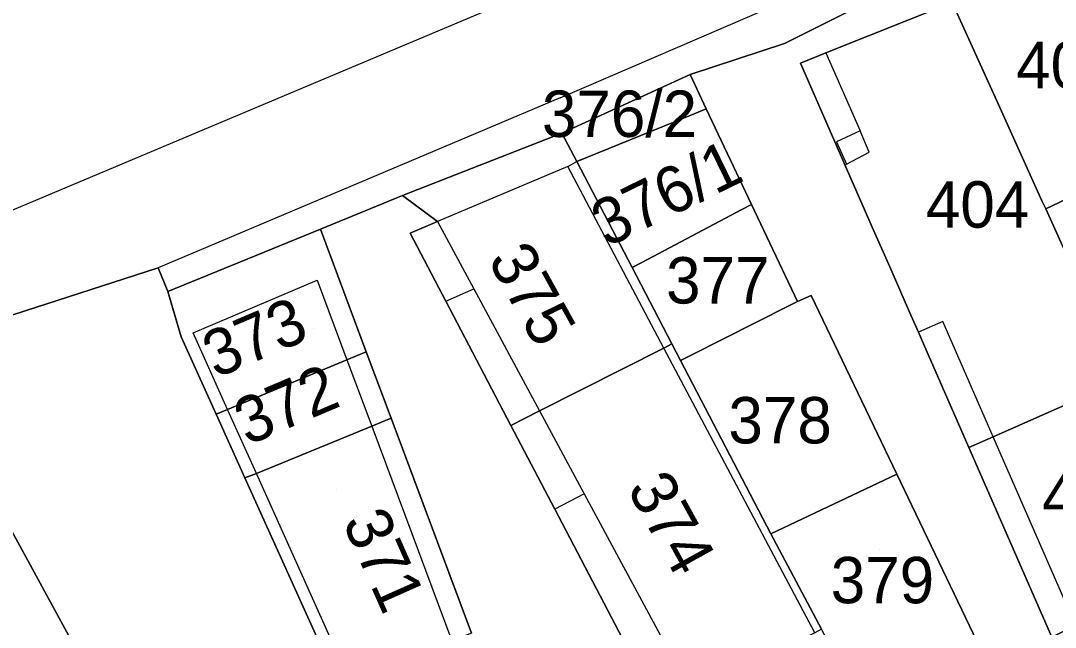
# Model space of a CAD drawing. Extents: x -263943 to -261149, y -1236934 to -1230686.
# Drawn here: x -262870.53 to -262825.9, y -1235527.09 to -1235500.95 of the extents above; entities that cross this region are included whole.
import ezdxf

# ---------------------------------------------------------------- set-up
doc = ezdxf.new("R2010")
doc.units = 0
for name, color, linetype in [('body_kn', 7, 'Continuous'), ('kladpar_druhypozemkov', 7, 'Continuous'), ('kladpar_hranice', 7, 'Continuous'), ('kladpar_parcelnecisla', 7, 'Continuous'), ('kladpar_plochy', 7, 'Continuous'), ('zappar_hrandruhpozemk', 7, 'Continuous')]:
    doc.layers.add(name, color=color, linetype=linetype)

msp = doc.modelspace()

# ---------------------------------------------------------------- linework, layer by layer
at = {"layer": 'body_kn'}
for p, q in [((-262837.57, -1235501.93), (-262837.57, -1235501.93)), ((-262835.79, -1235502.34), (-262835.79, -1235502.34)), ((-262835.79, -1235502.34), (-262835.79, -1235502.34)), ((-262836.89, -1235502.78), (-262836.89, -1235502.78)), ((-262841.65, -1235503.27), (-262841.65, -1235503.27)), ((-262847.25, -1235504.27), (-262847.25, -1235504.27)), ((-262828.42, -1235504.4), (-262828.42, -1235504.4)), ((-262841.48, -1235504.97), (-262841.48, -1235504.97)), ((-262840.95, -1235504.75), (-262840.95, -1235504.75)), ((-262847.18, -1235505.8), (-262847.18, -1235505.8)), ((-262847.18, -1235505.8), (-262847.18, -1235505.8)), ((-262834.32, -1235505.7), (-262834.32, -1235505.7)), ((-262834.32, -1235505.7), (-262834.32, -1235505.7)), ((-262835.34, -1235506.17), (-262835.34, -1235506.17)), ((-262846.07, -1235506.83), (-262846.07, -1235506.83)), ((-262833.92, -1235506.62), (-262833.92, -1235506.62)), ((-262833.92, -1235506.62), (-262833.92, -1235506.62)), ((-262846.93, -1235507.24), (-262846.93, -1235507.24)), ((-262846.93, -1235507.24), (-262846.93, -1235507.24)), ((-262846.54, -1235507.02), (-262846.54, -1235507.02)), ((-262834.96, -1235507.19), (-262834.96, -1235507.19)), ((-262834.96, -1235507.19), (-262834.96, -1235507.19)), ((-262834.9, -1235507.13), (-262834.9, -1235507.13)), ((-262854.06, -1235508.49), (-262854.06, -1235508.49)), ((-262839, -1235508.87), (-262839, -1235508.87)), ((-262826.46, -1235508.74), (-262826.46, -1235508.74)), ((-262826.31, -1235509.06), (-262826.31, -1235509.06)), ((-262839.42, -1235509.09), (-262839.42, -1235509.09)), ((-262857.6, -1235509.93), (-262857.6, -1235509.93)), ((-262852.54, -1235509.6), (-262852.54, -1235509.6)), ((-262853.73, -1235510.11), (-262853.73, -1235510.11)), ((-262833.74, -1235509.98), (-262833.74, -1235509.98)), ((-262864.6, -1235511.6), (-262864.6, -1235511.6)), ((-262844.15, -1235511.59), (-262844.15, -1235511.59)), ((-262844.15, -1235511.59), (-262844.15, -1235511.59)), ((-262843.73, -1235511.37), (-262843.73, -1235511.37)), ((-262833.04, -1235511.56), (-262833.04, -1235511.56)), ((-262857.73, -1235512.13), (-262857.73, -1235512.13)), ((-262864.18, -1235512.62), (-262864.18, -1235512.62)), ((-262850.98, -1235512.5), (-262850.98, -1235512.5)), ((-262852.19, -1235513.04), (-262852.19, -1235513.04)), ((-262852.19, -1235513.04), (-262852.19, -1235513.04)), ((-262837.02, -1235513.05), (-262837.02, -1235513.05)), ((-262836.42, -1235512.8), (-262836.42, -1235512.8)), ((-262837.36, -1235513.22), (-262837.36, -1235513.22)), ((-262832.13, -1235513.64), (-262832.13, -1235513.64)), ((-262830.74, -1235513.92), (-262830.74, -1235513.92)), ((-262863.09, -1235514.4), (-262863.09, -1235514.4)), ((-262831.8, -1235514.37), (-262831.8, -1235514.37)), ((-262830.54, -1235514.37), (-262830.54, -1235514.37)), ((-262863.6, -1235514.57), (-262863.6, -1235514.57)), ((-262842.43, -1235514.88), (-262842.43, -1235514.88)), ((-262842.43, -1235514.88), (-262842.43, -1235514.88)), ((-262831.58, -1235514.88), (-262831.58, -1235514.88)), ((-262855.62, -1235515.22), (-262855.62, -1235515.22)), ((-262842.78, -1235515.06), (-262842.78, -1235515.06)), ((-262842.78, -1235515.06), (-262842.78, -1235515.06)), ((-262856.45, -1235515.56), (-262856.45, -1235515.56)), ((-262856.45, -1235515.56), (-262856.45, -1235515.56)), ((-262842.06, -1235515.59), (-262842.06, -1235515.59)), ((-262842.06, -1235515.59), (-262842.06, -1235515.59)), ((-262841.66, -1235515.39), (-262841.66, -1235515.39)), ((-262862.09, -1235517.91), (-262862.09, -1235517.91)), ((-262861.6, -1235517.71), (-262861.6, -1235517.71)), ((-262861.6, -1235517.71), (-262861.6, -1235517.71)), ((-262848.14, -1235517.77), (-262848.14, -1235517.77)), ((-262848.14, -1235517.77), (-262848.14, -1235517.77)), ((-262855.38, -1235518.42), (-262855.38, -1235518.42)), ((-262855.38, -1235518.42), (-262855.38, -1235518.42)), ((-262854.55, -1235518.08), (-262854.55, -1235518.08)), ((-262849.38, -1235518.4), (-262849.38, -1235518.4)), ((-262828.57, -1235518.88), (-262828.57, -1235518.88)), ((-262828.57, -1235518.88), (-262828.57, -1235518.88)), ((-262829.62, -1235519.34), (-262829.62, -1235519.34)), ((-262860.85, -1235520.66), (-262860.85, -1235520.66)), ((-262860.36, -1235520.46), (-262860.36, -1235520.46)), ((-262860.36, -1235520.46), (-262860.36, -1235520.46)), ((-262832.73, -1235520.49), (-262832.73, -1235520.49)), ((-262846.22, -1235521.34), (-262846.22, -1235521.34)), ((-262846.22, -1235521.34), (-262846.22, -1235521.34)), ((-262847.49, -1235522), (-262847.49, -1235522)), ((-262838.16, -1235523.06), (-262838.16, -1235523.06)), ((-262838.16, -1235523.06), (-262838.16, -1235523.06))]:
    msp.add_line(p, q, dxfattribs=at)
at = {"layer": 'kladpar_druhypozemkov'}
for p, q in [((-262842.92, -1235504.52), (-262842.92, -1235504.52)), ((-262843.1, -1235507.56), (-262843.1, -1235507.56)), ((-262829.4, -1235508.16), (-262829.4, -1235508.16)), ((-262847.73, -1235511.31), (-262847.73, -1235511.31)), ((-262840.54, -1235511.39), (-262840.54, -1235511.39)), ((-262857.88, -1235514.23), (-262857.88, -1235514.23)), ((-262837.87, -1235517.14), (-262837.87, -1235517.14)), ((-262856.63, -1235517.63), (-262856.63, -1235517.63)), ((-262856.89, -1235521.14), (-262856.89, -1235521.14)), ((-262841.53, -1235522.51), (-262841.53, -1235522.51)), ((-262833.48, -1235523.76), (-262833.48, -1235523.76))]:
    msp.add_line(p, q, dxfattribs=at)
at = {"layer": 'kladpar_hranice'}
for points in [[(-262819.84, -1235505.98), (-262820.36, -1235506.23), (-262821.01, -1235506.54), (-262826.31, -1235509.06), (-262826.46, -1235508.74), (-262828.42, -1235504.4), (-262830.34, -1235500.17), (-262830.49, -1235499.84), (-262831.03, -1235498.65), (-262825.17, -1235495.71), (-262821.26, -1235504.26), (-262820.85, -1235504.02), (-262819.84, -1235505.98)], [(-262831.03, -1235498.65), (-262837.57, -1235501.93), (-262841.65, -1235503.27), (-262847.18, -1235505.8), (-262854.06, -1235508.49), (-262857.6, -1235509.93), (-262864.18, -1235512.62), (-262864.6, -1235511.6), (-262875.23, -1235515.04)], [(-262799.94, -1235584.13), (-262802.05, -1235579.51), (-262804.14, -1235574.94), (-262807.52, -1235567.56), (-262817.64, -1235550.8), (-262820.68, -1235545.05), (-262823.62, -1235539.49), (-262826.64, -1235533.19), (-262828.77, -1235528.74), (-262832.73, -1235520.49), (-262836.42, -1235512.8), (-262837.02, -1235513.05), (-262839, -1235508.87), (-262840.95, -1235504.75), (-262841.65, -1235503.27), (-262837.57, -1235501.93), (-262831.03, -1235498.65)], [(-262830.34, -1235500.17), (-262835.79, -1235502.34), (-262836.89, -1235502.78), (-262834.96, -1235507.19), (-262833.74, -1235509.98), (-262833.04, -1235511.56), (-262832.13, -1235513.64), (-262831.8, -1235514.37), (-262831.58, -1235514.88), (-262829.62, -1235519.34), (-262826.04, -1235527.52), (-262825.02, -1235527.01), (-262822.86, -1235531.54), (-262819.76, -1235538.02), (-262817.08, -1235543.62), (-262814.41, -1235549.2), (-262810.78, -1235555.75)], [(-262830.34, -1235500.17), (-262828.42, -1235504.4), (-262826.46, -1235508.74), (-262826.31, -1235509.06), (-262824.26, -1235513.59), (-262822.98, -1235516.41), (-262828.57, -1235518.88), (-262829.62, -1235519.34), (-262831.58, -1235514.88), (-262831.8, -1235514.37), (-262832.13, -1235513.64), (-262833.04, -1235511.56), (-262833.74, -1235509.98), (-262834.96, -1235507.19), (-262836.89, -1235502.78), (-262835.79, -1235502.34), (-262830.34, -1235500.17)], [(-262847.18, -1235505.8), (-262841.65, -1235503.27), (-262840.95, -1235504.75), (-262841.48, -1235504.97), (-262846.07, -1235506.83), (-262846.54, -1235507.02), (-262847.18, -1235505.8)], [(-262844.15, -1235511.59), (-262846.54, -1235507.02), (-262846.07, -1235506.83), (-262841.48, -1235504.97), (-262840.95, -1235504.75), (-262839, -1235508.87), (-262839.42, -1235509.09), (-262843.73, -1235511.37), (-262844.15, -1235511.59)], [(-262842.43, -1235514.88), (-262842.78, -1235515.06), (-262848.14, -1235517.77), (-262849.38, -1235518.4), (-262852.19, -1235513.04), (-262853.73, -1235510.11), (-262852.54, -1235509.6), (-262854.06, -1235508.49), (-262847.18, -1235505.8), (-262846.54, -1235507.02), (-262844.15, -1235511.59), (-262842.43, -1235514.88)], [(-262819.01, -1235510.96), (-262824.26, -1235513.59), (-262826.31, -1235509.06), (-262821.01, -1235506.54), (-262820.36, -1235506.23), (-262818.35, -1235510.62), (-262819.01, -1235510.96)], [(-262851.08, -1235527.35), (-262854.55, -1235518.08), (-262855.62, -1235515.22), (-262857.6, -1235509.93), (-262854.06, -1235508.49), (-262852.54, -1235509.6), (-262853.73, -1235510.11), (-262852.19, -1235513.04), (-262849.38, -1235518.4), (-262847.49, -1235522), (-262842.92, -1235530.71)], [(-262842.06, -1235515.59), (-262842.43, -1235514.88), (-262844.15, -1235511.59), (-262843.73, -1235511.37), (-262839.42, -1235509.09), (-262839, -1235508.87), (-262837.02, -1235513.05), (-262837.36, -1235513.22), (-262841.66, -1235515.39), (-262842.06, -1235515.59)], [(-262861.6, -1235517.71), (-262862.09, -1235517.91), (-262863.6, -1235514.57), (-262864.18, -1235512.62), (-262857.6, -1235509.93), (-262855.62, -1235515.22), (-262856.45, -1235515.56), (-262861.6, -1235517.71)], [(-262875.23, -1235515.04), (-262864.6, -1235511.6), (-262864.18, -1235512.62), (-262863.6, -1235514.57), (-262862.09, -1235517.91), (-262860.85, -1235520.66), (-262856.72, -1235529.81), (-262851.77, -1235540.78), (-262845.31, -1235555.09), (-262839.58, -1235565.52), (-262837.34, -1235569.58), (-262834.81, -1235574.17), (-262829.9, -1235583.1), (-262829.56, -1235582.85), (-262826.95, -1235587.1), (-262821.46, -1235596.03), (-262818.34, -1235601.22), (-262810.4, -1235614.14), (-262809.89, -1235613.81), (-262808.03, -1235616.78), (-262795.62, -1235636.77), (-262795.19, -1235636.51), (-262783.03, -1235655.9)], [(-262842.06, -1235515.59), (-262841.66, -1235515.39), (-262837.36, -1235513.22), (-262837.02, -1235513.05), (-262836.42, -1235512.8), (-262832.73, -1235520.49), (-262838.16, -1235523.06), (-262842.06, -1235515.59)], [(-262867.39, -1235529.41), (-262873.06, -1235532.33), (-262873.81, -1235532.72), (-262880.68, -1235519.95), (-262879.89, -1235519.56), (-262881.18, -1235517.14), (-262875.31, -1235514.87), (-262875.23, -1235515.04), (-262874.28, -1235516.78), (-262867.39, -1235529.41)], [(-262838.16, -1235523.06), (-262835.98, -1235527.18), (-262836.27, -1235527.33), (-262841.55, -1235530.01), (-262842.92, -1235530.71), (-262847.49, -1235522), (-262849.38, -1235518.4), (-262848.14, -1235517.77), (-262842.78, -1235515.06), (-262842.43, -1235514.88), (-262842.06, -1235515.59), (-262838.16, -1235523.06)], [(-262804.87, -1235637.59), (-262810.68, -1235627.46), (-262814.08, -1235621.52), (-262824.63, -1235603.83), (-262827.5, -1235598.98), (-262834, -1235588.1), (-262836.87, -1235583.5), (-262844.21, -1235571.68), (-262844.89, -1235570.42), (-262846.71, -1235567.07), (-262848.19, -1235564.34), (-262851.61, -1235558.04), (-262854.83, -1235552.12), (-262857.42, -1235547.44), (-262863.51, -1235536.43), (-262867.39, -1235529.41), (-262874.28, -1235516.78), (-262875.23, -1235515.04)], [(-262855.38, -1235518.42), (-262860.36, -1235520.46), (-262860.85, -1235520.66), (-262862.09, -1235517.91), (-262861.6, -1235517.71), (-262856.45, -1235515.56), (-262855.62, -1235515.22), (-262854.55, -1235518.08), (-262855.38, -1235518.42)], [(-262819.29, -1235524.68), (-262825.02, -1235527.01), (-262826.04, -1235527.52), (-262829.62, -1235519.34), (-262828.57, -1235518.88), (-262822.98, -1235516.41), (-262822.1, -1235518.36), (-262818.94, -1235524.54), (-262819.29, -1235524.68)], [(-262851.93, -1235527.68), (-262856.25, -1235529.6), (-262856.72, -1235529.81), (-262860.85, -1235520.66), (-262860.36, -1235520.46), (-262855.38, -1235518.42), (-262854.55, -1235518.08), (-262851.08, -1235527.35), (-262851.93, -1235527.68)], [(-262835.98, -1235527.18), (-262838.16, -1235523.06), (-262832.73, -1235520.49), (-262828.77, -1235528.74), (-262833.92, -1235531.09), (-262835.98, -1235527.18)]]:
    msp.add_lwpolyline(points, dxfattribs=at)
at = {"layer": 'kladpar_plochy'}
for p, q in [((-262831.03, -1235498.65), (-262837.57, -1235501.93)), ((-262837.57, -1235501.93), (-262841.65, -1235503.27)), ((-262841.65, -1235503.27), (-262847.18, -1235505.8)), ((-262847.18, -1235505.8), (-262854.06, -1235508.49)), ((-262854.06, -1235508.49), (-262857.6, -1235509.93)), ((-262857.6, -1235509.93), (-262864.18, -1235512.62)), ((-262864.6, -1235511.6), (-262875.23, -1235515.04)), ((-262864.18, -1235512.62), (-262864.6, -1235511.6))]:
    msp.add_line(p, q, dxfattribs=at)
for points in [[(-262819.84, -1235505.98), (-262820.36, -1235506.23), (-262821.01, -1235506.54), (-262826.31, -1235509.06), (-262826.46, -1235508.74), (-262828.42, -1235504.4), (-262830.34, -1235500.17), (-262830.49, -1235499.84), (-262831.03, -1235498.65), (-262825.17, -1235495.71), (-262821.26, -1235504.26), (-262820.85, -1235504.02)], [(-262830.34, -1235500.17), (-262828.42, -1235504.4), (-262826.46, -1235508.74), (-262826.31, -1235509.06), (-262824.26, -1235513.59), (-262822.98, -1235516.41), (-262828.57, -1235518.88), (-262829.62, -1235519.34), (-262831.58, -1235514.88), (-262831.8, -1235514.37), (-262832.13, -1235513.64), (-262833.04, -1235511.56), (-262833.74, -1235509.98), (-262834.96, -1235507.19), (-262836.89, -1235502.78), (-262835.79, -1235502.34)], [(-262847.18, -1235505.8), (-262841.65, -1235503.27), (-262840.95, -1235504.75), (-262841.48, -1235504.97), (-262846.07, -1235506.83), (-262846.54, -1235507.02)], [(-262844.15, -1235511.59), (-262846.54, -1235507.02), (-262846.07, -1235506.83), (-262841.48, -1235504.97), (-262840.95, -1235504.75), (-262839, -1235508.87), (-262839.42, -1235509.09), (-262843.73, -1235511.37)], [(-262842.43, -1235514.88), (-262842.78, -1235515.06), (-262848.14, -1235517.77), (-262849.38, -1235518.4), (-262852.19, -1235513.04), (-262853.73, -1235510.11), (-262852.54, -1235509.6), (-262854.06, -1235508.49), (-262847.18, -1235505.8), (-262846.54, -1235507.02), (-262844.15, -1235511.59)], [(-262819.01, -1235510.96), (-262824.26, -1235513.59), (-262826.31, -1235509.06), (-262821.01, -1235506.54), (-262820.36, -1235506.23), (-262818.35, -1235510.62)], [(-262842.06, -1235515.59), (-262842.43, -1235514.88), (-262844.15, -1235511.59), (-262843.73, -1235511.37), (-262839.42, -1235509.09), (-262839, -1235508.87), (-262837.02, -1235513.05), (-262837.36, -1235513.22), (-262841.66, -1235515.39)], [(-262861.6, -1235517.71), (-262862.09, -1235517.91), (-262863.6, -1235514.57), (-262864.18, -1235512.62), (-262857.6, -1235509.93), (-262855.62, -1235515.22), (-262856.45, -1235515.56)], [(-262842.06, -1235515.59), (-262841.66, -1235515.39), (-262837.36, -1235513.22), (-262837.02, -1235513.05), (-262836.42, -1235512.8), (-262832.73, -1235520.49), (-262838.16, -1235523.06)], [(-262867.39, -1235529.41), (-262873.06, -1235532.33), (-262873.81, -1235532.72), (-262880.68, -1235519.95), (-262879.89, -1235519.56), (-262881.18, -1235517.14), (-262875.31, -1235514.87), (-262875.23, -1235515.04), (-262874.28, -1235516.78)], [(-262838.16, -1235523.06), (-262835.98, -1235527.18), (-262836.27, -1235527.33), (-262841.55, -1235530.01), (-262842.92, -1235530.71), (-262847.49, -1235522), (-262849.38, -1235518.4), (-262848.14, -1235517.77), (-262842.78, -1235515.06), (-262842.43, -1235514.88), (-262842.06, -1235515.59)], [(-262855.38, -1235518.42), (-262860.36, -1235520.46), (-262860.85, -1235520.66), (-262862.09, -1235517.91), (-262861.6, -1235517.71), (-262856.45, -1235515.56), (-262855.62, -1235515.22), (-262854.55, -1235518.08)], [(-262819.29, -1235524.68), (-262825.02, -1235527.01), (-262826.04, -1235527.52), (-262829.62, -1235519.34), (-262828.57, -1235518.88), (-262822.98, -1235516.41), (-262822.1, -1235518.36), (-262818.94, -1235524.54)], [(-262851.93, -1235527.68), (-262856.25, -1235529.6), (-262856.72, -1235529.81), (-262860.85, -1235520.66), (-262860.36, -1235520.46), (-262855.38, -1235518.42), (-262854.55, -1235518.08), (-262851.08, -1235527.35)], [(-262835.98, -1235527.18), (-262838.16, -1235523.06), (-262832.73, -1235520.49), (-262828.77, -1235528.74), (-262833.92, -1235531.09)]]:
    msp.add_lwpolyline(points, close=True, dxfattribs=at)
for points in [[(-262799.94, -1235584.13), (-262802.05, -1235579.51), (-262804.14, -1235574.94), (-262807.52, -1235567.56), (-262817.64, -1235550.8), (-262820.68, -1235545.05), (-262823.62, -1235539.49), (-262826.64, -1235533.19), (-262828.77, -1235528.74), (-262832.73, -1235520.49), (-262836.42, -1235512.8), (-262837.02, -1235513.05), (-262839, -1235508.87), (-262840.95, -1235504.75), (-262841.65, -1235503.27), (-262837.57, -1235501.93), (-262831.03, -1235498.65)], [(-262830.34, -1235500.17), (-262835.79, -1235502.34), (-262836.89, -1235502.78), (-262834.96, -1235507.19), (-262833.74, -1235509.98), (-262833.04, -1235511.56), (-262832.13, -1235513.64), (-262831.8, -1235514.37), (-262831.58, -1235514.88), (-262829.62, -1235519.34), (-262826.04, -1235527.52), (-262825.02, -1235527.01), (-262822.86, -1235531.54), (-262819.76, -1235538.02), (-262817.08, -1235543.62), (-262814.41, -1235549.2), (-262810.78, -1235555.75), (-262808.31, -1235560.01), (-262804.85, -1235565.99), (-262800.74, -1235573.1), (-262793.63, -1235581.69), (-262796.89, -1235583.74)], [(-262851.08, -1235527.35), (-262854.55, -1235518.08), (-262855.62, -1235515.22), (-262857.6, -1235509.93), (-262854.06, -1235508.49), (-262852.54, -1235509.6), (-262853.73, -1235510.11), (-262852.19, -1235513.04), (-262849.38, -1235518.4), (-262847.49, -1235522), (-262842.92, -1235530.71)], [(-262875.23, -1235515.04), (-262864.6, -1235511.6), (-262864.18, -1235512.62), (-262863.6, -1235514.57), (-262862.09, -1235517.91), (-262860.85, -1235520.66), (-262856.72, -1235529.81), (-262851.77, -1235540.78), (-262845.31, -1235555.09), (-262839.58, -1235565.52), (-262837.34, -1235569.58), (-262834.81, -1235574.17), (-262829.9, -1235583.1), (-262829.56, -1235582.85), (-262826.95, -1235587.1), (-262821.46, -1235596.03), (-262818.34, -1235601.22), (-262810.4, -1235614.14), (-262809.89, -1235613.81), (-262808.03, -1235616.78), (-262795.62, -1235636.77)], [(-262804.87, -1235637.59), (-262810.68, -1235627.46), (-262814.08, -1235621.52), (-262824.63, -1235603.83), (-262827.5, -1235598.98), (-262834, -1235588.1), (-262836.87, -1235583.5), (-262844.21, -1235571.68), (-262844.89, -1235570.42), (-262846.71, -1235567.07), (-262848.19, -1235564.34), (-262851.61, -1235558.04), (-262854.83, -1235552.12), (-262857.42, -1235547.44), (-262863.51, -1235536.43), (-262867.39, -1235529.41), (-262874.28, -1235516.78)]]:
    msp.add_lwpolyline(points, dxfattribs=at)
at = {"layer": 'zappar_hrandruhpozemk'}
for p, q in [((-262841.14, -1235496.6), (-262901.32, -1235521.91)), ((-262847.25, -1235504.27), (-262836.89, -1235499.81)), ((-262835.79, -1235502.34), (-262834.32, -1235505.7)), ((-262847.25, -1235504.27), (-262864.6, -1235511.6)), ((-262834.32, -1235505.7), (-262835.34, -1235506.17)), ((-262833.92, -1235506.62), (-262834.32, -1235505.7)), ((-262846.93, -1235507.24), (-262846.54, -1235507.02)), ((-262834.96, -1235507.19), (-262834.9, -1235507.13)), ((-262863.09, -1235514.4), (-262857.73, -1235512.13)), ((-262857.73, -1235512.13), (-262856.45, -1235515.56)), ((-262852.19, -1235513.04), (-262850.98, -1235512.5)), ((-262861.6, -1235517.71), (-262863.09, -1235514.4)), ((-262828.57, -1235518.88), (-262830.54, -1235514.37)), ((-262836.27, -1235527.33), (-262842.78, -1235515.06)), ((-262856.45, -1235515.56), (-262855.38, -1235518.42)), ((-262860.36, -1235520.46), (-262861.6, -1235517.71)), ((-262855.38, -1235518.42), (-262851.93, -1235527.68)), ((-262825.02, -1235527.01), (-262828.57, -1235518.88)), ((-262856.25, -1235529.6), (-262860.36, -1235520.46)), ((-262846.22, -1235521.34), (-262847.49, -1235522))]:
    msp.add_line(p, q, dxfattribs=at)
for points in [[(-262835.34, -1235506.17), (-262834.9, -1235507.13), (-262833.92, -1235506.62)], [(-262842.78, -1235515.06), (-262846.93, -1235507.24), (-262852.54, -1235509.6), (-262850.98, -1235512.5), (-262848.14, -1235517.77)], [(-262830.54, -1235514.37), (-262830.74, -1235513.92), (-262831.8, -1235514.37)], [(-262848.14, -1235517.77), (-262846.22, -1235521.34), (-262841.55, -1235530.01)]]:
    msp.add_lwpolyline(points, dxfattribs=at)

# ---------------------------------------------------------------- texts
at = {"layer": 'kladpar_parcelnecisla'}
for s, p in [('408', (-262827.584, -1235503.86)), ('376/2', (-262848.041, -1235505.96)), ('404', (-262831.48, -1235509.87)), ('377', (-262842.687, -1235513.14)), ('403', (-262826.463, -1235522.46)), ('379', (-262835.584, -1235526.06))]:
    msp.add_text(s, height=2, dxfattribs=at).set_placement(p)
for s, rotation, p in [('376/1', 26, (-262845.253, -1235510.744)), ('375', 299, (-262850.403, -1235511.248)), ('373', 23, (-262862.111, -1235516.38)), ('372', 23, (-262860.746, -1235519.274)), ('378', 360, (-262839.998, -1235519.17)), ('374', 299, (-262844.396, -1235521.116)), ('371', 294, (-262856.665, -1235522.55))]:
    msp.add_text(s, height=2, rotation=rotation, dxfattribs=at).set_placement(p)

doc.saveas('drawing.dxf')
